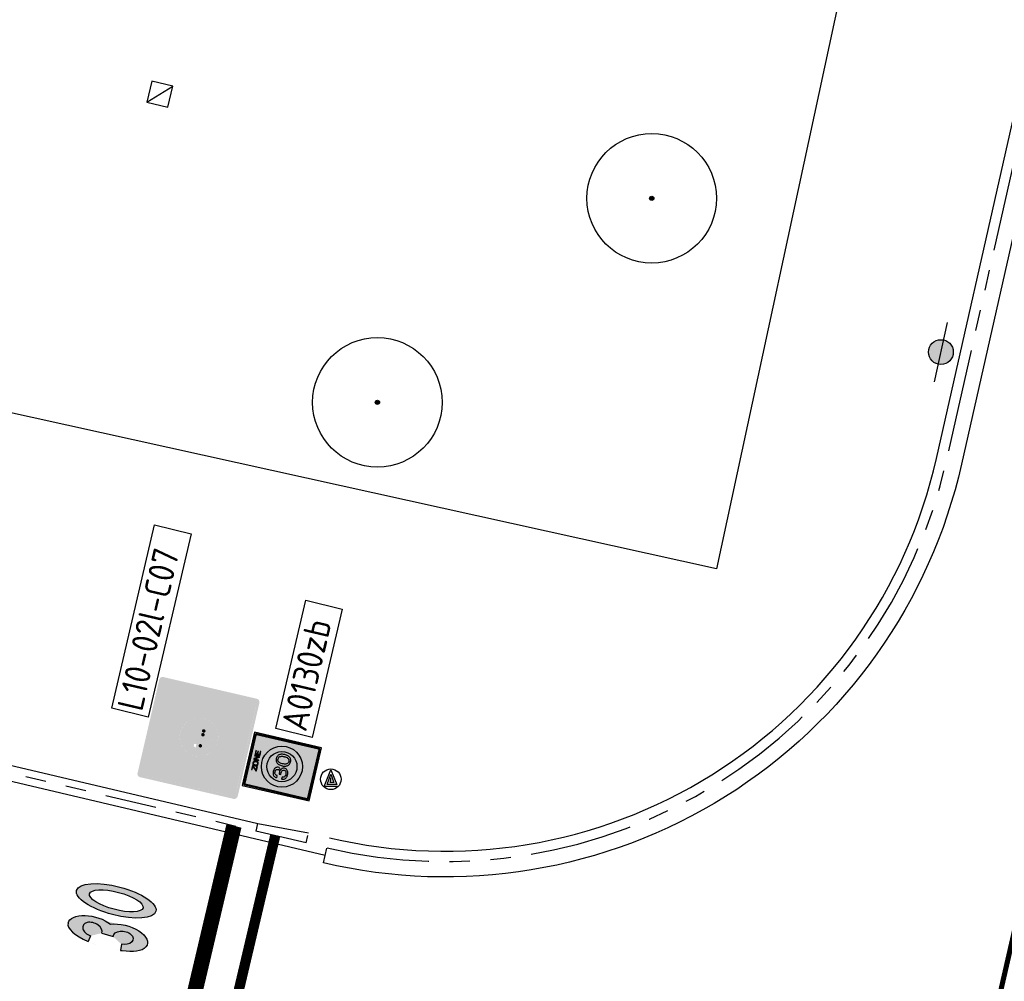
# Model space of a CAD drawing. Header units: metres. Extents: x 116958 to 118326, y 475500 to 477904.
# Tile 811 of 1001: x 117578 to 117597, y 476755 to 476773. Entities that reach past the tile are written whole.
import ezdxf

# ---------------------------------------------------------------- set-up
doc = ezdxf.new("R2010")
doc.units = ezdxf.units.M
doc.header["$LTSCALE"] = 0.2
for name, pattern in [('200-1-1', [10, 5, -5]), ('VH-TROTTOIRBAND_130-150', [15, 5, -2, 2, -2, 2, -2]), ('VH-TROTTOIRBAND_180-200', [20, 10, -2, 2, -2, 2, -2])]:
    doc.linetypes.add(name, pattern=pattern)
doc.layers.get('0').update_dxf_attribs({"color": 6})
for name, color, linetype in [('B-WE-GR-BOOM-G', 252, 'Continuous'), ('B-WE-RI-HWA_KOLK_TROTTOIRKOLK-G', 252, 'Continuous'), ('N-WE-IE-MEUBILAIR_WEGMEUBILAIR_LICHTMAST-G', 2, 'Continuous'), ('N-WE-IE-MEUBILAIR_WEGMEUBILAIR_VERKEERSBORD-G', 7, 'Continuous'), ('N-WE-IE-MEUBILAIR_WEGMEUBILAIR_VERKEERSBORD-PAAL', 2, 'Continuous'), ('N-WE-VH-GOOT_TEGEL-150', 251, 'Continuous'), ('N-WE-VH-GOOT_TEGEL-300', 251, 'Continuous'), ('N-WE-VH-KANTOPSLUITING_ACHTERKANTBAND-G', 251, 'Continuous'), ('N-WE-VH-KANTOPSLUITING_TROTTOIRBAND_130 150-G', 251, 'VH-TROTTOIRBAND_130-150'), ('N-WE-VH-KANTOPSLUITING_TROTTOIRBAND_180 200-G', 251, 'VH-TROTTOIRBAND_180-200'), ('N-WE-VW-MARKERING_LANGS_STREEP_100_100_010-G', 1, '200-1-1'), ('N-WE-VW-MARKERING_LANGS_STREEP_GETROKKEN_3X010-G', 1, 'Continuous'), ('N-WE-VW-MARKERING_SYMBOOL-S', 1, 'Continuous'), ('N-WE-VW-VERKEERSTEKEN_BORD-S', 254, 'Continuous'), ('N-WE-VW-VERKEERSTEKEN_BORD_BLAUW-S', 156, 'Continuous'), ('N-WE-VW-VERKEERSTEKEN_BORD_ROOD-S', 10, 'Continuous'), ('N-WE-VW-VERKEERSTEKEN_BORD_WIT-S', 254, 'Continuous'), ('N-WE-VW-VERKEERSTEKEN_BORD_ZWART-S', 177, 'Continuous'), ('to-xx-bibkleur', 7, 'Continuous'), ('X-XX-WERKGRENS-G', 4, 'WERKGRENS')]:
    doc.layers.add(name, color=color, linetype=linetype)
doc.styles.get("Standard").update_dxf_attribs({"font": 'isocp.shx'})
doc.linetypes.add('WERKGRENS', pattern='A,5,-2,[100,standaard.shx,S=1,R=0,X=0,Y=0],-2', length=9)

# ---------------------------------------------------------------- blocks, each defined once
blk = doc.blocks.new('Kvtrot')
blk.add_line((0, -420), (420, 0))
at = {"flags": 128}
blk.add_lwpolyline([(0, -420), (420, -420), (420, 0), (0, 0)], close=True, dxfattribs=at)
blk = doc.blocks.new('Bestboom')
h = blk.add_hatch(color=256)
h.dxf.hatch_style = 1
h.paths.add_polyline_path([(41, 0, 1), (-41, 0, 1)])
for radius in [1260, 41.1]:
    blk.add_circle((0, 0), radius)
blk = doc.blocks.new('N-SVW-MARKERING_SYMBOOL_30_1.6')
at = {"layer": 'N-WE-VW-MARKERING_SYMBOOL-S'}
h = blk.add_hatch(color=256, dxfattribs=at)
edge = h.paths.add_edge_path()
edge.add_ellipse((-0.323, 1.109), major_axis=(0, 0.489), ratio=0.505908, start_angle=229.697, end_angle=360)
edge.add_ellipse((-0.323, 0.778), major_axis=(0, 0.82), ratio=0.336382, start_angle=0, end_angle=64.7382)
edge.add_line((-0.573, 1.128), (-0.453, 1.109))
edge.add_ellipse((-0.323, 1.109), major_axis=(0.021, 0.195), ratio=0.658877, start_angle=-180, end_angle=93.9791, ccw=False)
edge.add_line((-0.344, 0.914), (-0.353, 0.684))
edge.add_ellipse((-0.329, 0.489), major_axis=(0.021, -0.195), ratio=0.658877, start_angle=-93.9791, end_angle=181.5445, ccw=False)
edge.add_line((-0.458, 0.489), (-0.579, 0.473))
edge.add_ellipse((-0.323, 0.778), major_axis=(0, 0.82), ratio=0.336382, start_angle=111.8675, end_angle=114.2814)
edge.add_ellipse((-0.329, 0.489), major_axis=(0, 0.489), ratio=0.505908, start_angle=95.6444, end_angle=180)
edge.add_ellipse((-0.329, 0.489), major_axis=(0, 0.489), ratio=0.505908, start_angle=180, end_angle=308.3955)
h = blk.add_hatch(color=256, dxfattribs=at)
edge = h.paths.add_edge_path()
edge.add_ellipse((0.333, 0.8), major_axis=(0, 0.799), ratio=0.345489, start_angle=0, end_angle=360)
edge = h.paths.add_edge_path(flags=16)
edge.add_ellipse((0.333, 0.8), major_axis=(0, 0.538), ratio=0.31733, start_angle=0, end_angle=360)
at = {"layer": 'N-WE-VW-MARKERING_SYMBOOL-S', "flags": 128}
for points in [[(-0.453, 1.109), (-0.573, 1.128)], [(-0.344, 0.914), (-0.353, 0.684)], [(-0.458, 0.489), (-0.579, 0.473)]]:
    blk.add_lwpolyline(points, dxfattribs=at)
at = {"layer": 'N-WE-VW-MARKERING_SYMBOOL-S'}
for centre, major_axis, ratio, start_param, end_param in [((-0.323, 0.778), (0, 0.82), 0.336382, 0, 1.129895), ((-0.323, 1.109), (0.021, 0.195), 0.658877, 3.114636, 7.923431), ((-0.323, 0.778), (0, 0.82), 0.336382, -4.330729, -4.288599)]:
    blk.add_ellipse(centre, major_axis=major_axis, ratio=ratio, start_param=start_param, end_param=end_param, dxfattribs=at)
at = {"layer": 'N-WE-VW-MARKERING_SYMBOOL-S', "extrusion": (0, 0, -1)}
for centre, major_axis, ratio, start_param, end_param in [((-0.323, 1.109), (0, 0.489), 0.505908, 0, 2.274216), ((-0.329, 0.489), (0, 0.489), 0.505908, 0.900669, 4.613876), ((-0.329, 0.489), (0.021, -0.195), 0.658877, 3.114636, 7.923431)]:
    blk.add_ellipse(centre, major_axis=major_axis, ratio=ratio, start_param=start_param, end_param=end_param, dxfattribs=at)
at = {"layer": 'N-WE-VW-MARKERING_SYMBOOL-S'}
for major_axis, ratio in [((0, 0.799), 0.345489), ((0, 0.799), 0.345489), ((0, 0.799), 0.345489), ((0, 0.799), 0.345489), ((0, 0.538), 0.31733)]:
    blk.add_ellipse((0.333, 0.8), major_axis=major_axis, ratio=ratio, dxfattribs=at)
blk = doc.blocks.new('A0130zb')
at = {"layer": 'to-xx-bibkleur'}
h = blk.add_hatch(color=255, dxfattribs=at)
h.paths.add_polyline_path([(0.265, -0.335), (0.265, 0.335), (-0.265, 0.335), (-0.265, -0.335)])
edge = h.paths.add_edge_path(flags=16)
edge.add_line((0.24, 0.325), (-0.24, 0.325))
edge.add_arc((-0.24, 0.31), 0.015, 90, 180)
edge.add_line((-0.255, 0.31), (-0.255, -0.31))
edge.add_arc((-0.24, -0.31), 0.015, 180, 270)
edge.add_line((-0.24, -0.325), (0.24, -0.325))
edge.add_arc((0.24, -0.31), 0.015, 270, 360)
edge.add_line((0.255, -0.31), (0.255, 0.31))
edge.add_arc((0.24, 0.31), 0.015, 360, 450)
h = blk.add_hatch(color=250, dxfattribs=at)
edge = h.paths.add_edge_path()
edge.add_line((0.24, 0.325), (-0.24, 0.325))
edge.add_arc((-0.24, 0.31), 0.015, 90, 180)
edge.add_line((-0.255, 0.31), (-0.255, -0.31))
edge.add_arc((-0.24, -0.31), 0.015, 180, 270)
edge.add_line((-0.24, -0.325), (0.24, -0.325))
edge.add_arc((0.24, -0.31), 0.015, 270, 360)
edge.add_line((0.255, -0.31), (0.255, 0.31))
edge.add_arc((0.24, 0.31), 0.015, 360, 450)
edge = h.paths.add_edge_path(flags=16)
edge.add_line((0.24, 0.315), (-0.24, 0.315))
edge.add_arc((-0.24, 0.31), 0.005, 90, 180)
edge.add_line((-0.245, 0.31), (-0.245, -0.31))
edge.add_arc((-0.24, -0.31), 0.005, 180, 270)
edge.add_line((-0.24, -0.315), (0.24, -0.315))
edge.add_arc((0.24, -0.31), 0.005, 270, 360)
edge.add_line((0.245, -0.31), (0.245, 0.31))
edge.add_arc((0.24, 0.31), 0.005, 0, 90)
h = blk.add_hatch(color=255, dxfattribs=at)
h.paths.add_polyline_path([(0.245, 0.31, 0.414214), (0.24, 0.315), (-0.24, 0.315, 0.414214), (-0.245, 0.31), (-0.245, -0.31, 0.414214), (-0.24, -0.315), (0.24, -0.315, 0.414214), (0.245, -0.31)])
h.paths.add_polyline_path([(-0.2, 0, -1), (0.2, 0, -1)], flags=16)
h.paths.add_polyline_path([(-0.1467, 0, -1), (0.1467, 0, -1)], flags=0)
h.paths.add_polyline_path([(0.0816, -0.069), (0.074, -0.0706), (0.0651, -0.0714), (0.0557, -0.0709), (0.048, -0.0694), (0.041, -0.0671), (0.0347, -0.0637), (0.0289, -0.0593), (0.0231, -0.0533), (0.0191, -0.0474), (0.0159, -0.0413), (0.0133, -0.0347), (0.0112, -0.0275), (0.0097, -0.0197), (0.0087, -0.0113), (0.0084, -0.0023), (0.0083, 0.0001), (0.0085, 0.0093), (0.0094, 0.0179), (0.0107, 0.0257), (0.0128, 0.0332), (0.0152, 0.0399), (0.0183, 0.0461), (0.0222, 0.0523), (0.0278, 0.0584), (0.0334, 0.0629), (0.0396, 0.0665), (0.0465, 0.0691), (0.0541, 0.0707), (0.0637, 0.0715), (0.0723, 0.0709), (0.08, 0.0695), (0.087, 0.0671), (0.0934, 0.0638), (0.0991, 0.0595), (0.1048, 0.0538), (0.109, 0.0475), (0.1122, 0.0416), (0.1148, 0.035), (0.1169, 0.0278), (0.1184, 0.02), (0.1194, 0.0115), (0.1198, 0.0026), (0.1198, 0.0001), (0.1196, -0.0091), (0.1187, -0.0176), (0.1174, -0.0256), (0.1154, -0.033), (0.113, -0.0398), (0.11, -0.0459), (0.1058, -0.0524), (0.1003, -0.0583), (0.0947, -0.0628), (0.0884, -0.0664)], flags=0)
h.paths.add_polyline_path([(0.0723, -0.0527), (0.0632, -0.0535), (0.0547, -0.0523), (0.0478, -0.0497), (0.042, -0.0457), (0.0372, -0.04), (0.036, -0.038), (0.0332, -0.0322), (0.0311, -0.0256), (0.0295, -0.018), (0.0286, -0.0093), (0.0283, 0.0001), (0.0284, 0.0041), (0.029, 0.0133), (0.0301, 0.0214), (0.0319, 0.0287), (0.0343, 0.035), (0.0374, 0.0407), (0.043, 0.0468), (0.0489, 0.0506), (0.056, 0.0529), (0.0645, 0.0537), (0.0735, 0.0526), (0.0805, 0.0501), (0.0862, 0.0461), (0.0917, 0.0397), (0.095, 0.0326), (0.0971, 0.0259), (0.0986, 0.0182), (0.0995, 0.0096), (0.0998, 0.0001), (0.0997, -0.0038), (0.0992, -0.013), (0.098, -0.0212), (0.0963, -0.0285), (0.094, -0.0348), (0.0906, -0.0409), (0.0853, -0.0465), (0.0794, -0.0504)], flags=0)
h.paths.add_polyline_path([(-0.024, -0.0595), (-0.0296, -0.0634), (-0.036, -0.0664), (-0.0429, -0.0688), (-0.0507, -0.0703), (-0.0591, -0.0712), (-0.0646, -0.0714), (-0.0739, -0.071), (-0.0823, -0.0699), (-0.0898, -0.0682), (-0.0965, -0.0657), (-0.1023, -0.0625), (-0.1056, -0.06), (-0.1104, -0.0551), (-0.1141, -0.0492), (-0.1168, -0.0423), (-0.1184, -0.0346), (-0.1191, -0.0245), (-0.0995, -0.0245), (-0.0986, -0.0329), (-0.0961, -0.0399), (-0.0919, -0.0455), (-0.0907, -0.0467), (-0.0852, -0.0504), (-0.0783, -0.0529), (-0.0701, -0.054), (-0.0654, -0.0542), (-0.0566, -0.0537), (-0.049, -0.0521), (-0.0425, -0.0495), (-0.0393, -0.0474), (-0.0338, -0.0422), (-0.0307, -0.0357), (-0.0297, -0.0291), (-0.0309, -0.0214), (-0.0344, -0.0151), (-0.0393, -0.011), (-0.0449, -0.0083), (-0.0517, -0.0064), (-0.06, -0.0053), (-0.0681, -0.005), (-0.0731, -0.005), (-0.0764, -0.0052), (-0.0764, 0.0106), (-0.0734, 0.0105), (-0.0689, 0.0104), (-0.0596, 0.0109), (-0.0517, 0.0123), (-0.0455, 0.0145), (-0.0434, 0.0156), (-0.038, 0.0205), (-0.0353, 0.0273), (-0.0351, 0.031), (-0.0363, 0.0386), (-0.04, 0.0449), (-0.0428, 0.0475), (-0.0488, 0.0509), (-0.0561, 0.053), (-0.0643, 0.0537), (-0.0729, 0.053), (-0.0801, 0.0509), (-0.0863, 0.0475), (-0.0877, 0.0464), (-0.0923, 0.0408), (-0.0951, 0.034), (-0.0961, 0.0259), (-0.0961, 0.0249), (-0.1162, 0.0249), (-0.1155, 0.0347), (-0.1138, 0.0422), (-0.111, 0.049), (-0.1071, 0.0551), (-0.1027, 0.0596), (-0.0972, 0.0637), (-0.0909, 0.0669), (-0.0839, 0.0692), (-0.076, 0.0707), (-0.0674, 0.0714), (-0.0646, 0.0715), (-0.056, 0.071), (-0.0481, 0.0697), (-0.0408, 0.0676), (-0.0343, 0.0647), (-0.0286, 0.0609), (-0.0228, 0.0555), (-0.0187, 0.0495), (-0.016, 0.0427), (-0.0147, 0.0341), (-0.0157, 0.0254), (-0.0185, 0.0185), (-0.0211, 0.0146), (-0.0264, 0.0098), (-0.033, 0.0061), (-0.0396, 0.0039), (-0.0312, 0.0025), (-0.0242, -0.0002), (-0.0174, -0.0048), (-0.0126, -0.0114), (-0.0101, -0.0182), (-0.0089, -0.0272), (-0.0096, -0.0354), (-0.0115, -0.0427), (-0.0147, -0.0493), (-0.0191, -0.0551)], flags=0)
h.paths.add_polyline_path([(0.0954, 0.2323), (0.0589, 0.2323), (0.0589, 0.2821), (0.0947, 0.2821), (0.0947, 0.2759), (0.0655, 0.2759), (0.0655, 0.2611), (0.093, 0.2611), (0.093, 0.2543), (0.0655, 0.2543), (0.0655, 0.2388), (0.0954, 0.2388)], flags=16)
h.paths.add_polyline_path([(0.0486, 0.2323), (0.04, 0.2323), (0.0118, 0.2749), (0.0118, 0.2323), (0.0057, 0.2323), (0.0057, 0.2821), (0.0143, 0.2821), (0.0424, 0.2395), (0.0424, 0.2821), (0.0486, 0.2821)], flags=16)
h.paths.add_polyline_path([(-0.0177, 0.2323), (-0.0229, 0.2312), (-0.027, 0.2309), (-0.0328, 0.2312), (-0.038, 0.233), (-0.0425, 0.2357), (-0.0449, 0.2381), (-0.048, 0.2422), (-0.0504, 0.2474), (-0.0514, 0.2536), (-0.0514, 0.257), (-0.0511, 0.2635), (-0.0493, 0.269), (-0.0469, 0.2739), (-0.0449, 0.2763), (-0.0407, 0.2797), (-0.0363, 0.2821), (-0.0308, 0.2831), (-0.027, 0.2835), (-0.0211, 0.2828), (-0.016, 0.2814), (-0.0115, 0.2787), (-0.0088, 0.2763), (-0.0057, 0.2718), (-0.0036, 0.2666), (-0.0026, 0.2608), (-0.0022, 0.257), (-0.0029, 0.2508), (-0.0043, 0.245), (-0.0077, 0.239), (-0.0129, 0.2347)], flags=16)
h.paths.add_polyline_path([(-0.0211, 0.2381), (-0.027, 0.2374), (-0.0311, 0.2378), (-0.0359, 0.2395), (-0.0401, 0.2426), (-0.0421, 0.2457), (-0.0442, 0.2508), (-0.0449, 0.257), (-0.0445, 0.2615), (-0.0431, 0.267), (-0.0401, 0.2715), (-0.0376, 0.2739), (-0.0328, 0.2759), (-0.027, 0.277), (-0.0229, 0.2766), (-0.0177, 0.2749), (-0.0136, 0.2715), (-0.0115, 0.2687), (-0.0095, 0.2635), (-0.0088, 0.257), (-0.0091, 0.2529), (-0.0108, 0.2471), (-0.0136, 0.2426), (-0.0163, 0.2405)], flags=0)
h.paths.add_polyline_path([(-0.0552, 0.2323), (-0.0961, 0.2323), (-0.0961, 0.2391), (-0.0638, 0.2759), (-0.094, 0.2759), (-0.094, 0.2821), (-0.0559, 0.2821), (-0.0559, 0.2752), (-0.0878, 0.2391), (-0.0552, 0.2391)], flags=16)
h = blk.add_hatch(color=10, dxfattribs=at)
edge = h.paths.add_edge_path(flags=16)
edge.add_arc((0, 0), 0.1467, 0, 360)
edge = h.paths.add_edge_path()
edge.add_arc((0, 0), 0.2, 0, 360)
h = blk.add_hatch(color=250, dxfattribs=at)
h.paths.add_polyline_path([(0.0954, 0.2388), (0.0655, 0.2388), (0.0655, 0.2543), (0.093, 0.2543), (0.093, 0.2611), (0.0655, 0.2611), (0.0655, 0.2759), (0.0947, 0.2759), (0.0947, 0.2821), (0.0589, 0.2821), (0.0589, 0.2323), (0.0954, 0.2323)])
h.paths.add_polyline_path([(0.0486, 0.2821), (0.0424, 0.2821), (0.0424, 0.2395), (0.0143, 0.2821), (0.0057, 0.2821), (0.0057, 0.2323), (0.0118, 0.2323), (0.0118, 0.2749), (0.04, 0.2323), (0.0486, 0.2323)])
h.paths.add_polyline_path([(-0.0043, 0.245), (-0.0029, 0.2508), (-0.0022, 0.257), (-0.0026, 0.2608), (-0.0036, 0.2666), (-0.0057, 0.2718), (-0.0088, 0.2763), (-0.0115, 0.2787), (-0.016, 0.2814), (-0.0211, 0.2828), (-0.027, 0.2835), (-0.0308, 0.2831), (-0.0363, 0.2821), (-0.0407, 0.2797), (-0.0449, 0.2763), (-0.0469, 0.2739), (-0.0493, 0.269), (-0.0511, 0.2635), (-0.0514, 0.257), (-0.0514, 0.2536), (-0.0504, 0.2474), (-0.048, 0.2422), (-0.0449, 0.2381), (-0.0425, 0.2357), (-0.038, 0.233), (-0.0328, 0.2312), (-0.027, 0.2309), (-0.0229, 0.2312), (-0.0177, 0.2323), (-0.0129, 0.2347), (-0.0088, 0.2381), (-0.0071, 0.2402)])
h.paths.add_polyline_path([(-0.0136, 0.2426), (-0.0163, 0.2405), (-0.0211, 0.2381), (-0.027, 0.2374), (-0.0311, 0.2378), (-0.0359, 0.2395), (-0.0401, 0.2426), (-0.0421, 0.2457), (-0.0442, 0.2508), (-0.0449, 0.257), (-0.0445, 0.2615), (-0.0431, 0.267), (-0.0401, 0.2715), (-0.0376, 0.2739), (-0.0328, 0.2759), (-0.027, 0.277), (-0.0229, 0.2766), (-0.0177, 0.2749), (-0.0136, 0.2715), (-0.0115, 0.2687), (-0.0095, 0.2635), (-0.0088, 0.257), (-0.0091, 0.2529), (-0.0108, 0.2471)], flags=16)
h.paths.add_polyline_path([(-0.0552, 0.2391), (-0.0878, 0.2391), (-0.0559, 0.2752), (-0.0559, 0.2821), (-0.094, 0.2821), (-0.094, 0.2759), (-0.0638, 0.2759), (-0.0961, 0.2391), (-0.0961, 0.2323), (-0.0552, 0.2323)])
h = blk.add_hatch(color=250, dxfattribs=at)
h.paths.add_polyline_path([(0.0655, 0.0536), (0.0735, 0.0526), (0.0805, 0.0501), (0.0862, 0.0461), (0.0911, 0.0405), (0.0924, 0.0384), (0.095, 0.0326), (0.0971, 0.0259), (0.0986, 0.0182), (0.0995, 0.0096), (0.0998, 0.0001), (0.0997, -0.0038), (0.0992, -0.013), (0.098, -0.0212), (0.0963, -0.0285), (0.094, -0.0348), (0.0911, -0.0401), (0.0903, -0.0412), (0.0853, -0.0465), (0.0794, -0.0504), (0.0723, -0.0527), (0.0641, -0.0534), (0.0626, -0.0534), (0.0547, -0.0523), (0.0478, -0.0497), (0.042, -0.0457), (0.0372, -0.04), (0.036, -0.038), (0.0332, -0.0322), (0.0311, -0.0256), (0.0295, -0.018), (0.0286, -0.0093), (0.0283, 0.0001), (0.0284, 0.0041), (0.029, 0.0133), (0.0301, 0.0214), (0.0319, 0.0287), (0.0343, 0.035), (0.0372, 0.0404), (0.038, 0.0414), (0.043, 0.0468), (0.0489, 0.0506), (0.056, 0.0529), (0.0641, 0.0537)], flags=16)
h.paths.add_polyline_path([(0.0107, 0.0257), (0.0094, 0.0179), (0.0085, 0.0093), (0.0083, 0.0001), (0.0084, -0.0023), (0.0087, -0.0113), (0.0097, -0.0197), (0.0112, -0.0275), (0.0133, -0.0347), (0.0159, -0.0413), (0.0191, -0.0474), (0.0227, -0.0528), (0.0238, -0.054), (0.0289, -0.0593), (0.0347, -0.0637), (0.041, -0.0671), (0.048, -0.0694), (0.0557, -0.0709), (0.064, -0.0714), (0.0658, -0.0714), (0.074, -0.0706), (0.0816, -0.069), (0.0884, -0.0664), (0.0947, -0.0628), (0.1003, -0.0583), (0.1054, -0.0529), (0.1064, -0.0515), (0.11, -0.0459), (0.113, -0.0398), (0.1154, -0.033), (0.1174, -0.0256), (0.1187, -0.0176), (0.1196, -0.0091), (0.1198, 0.0001), (0.1198, 0.0026), (0.1194, 0.0115), (0.1184, 0.02), (0.1169, 0.0278), (0.1148, 0.035), (0.1122, 0.0416), (0.109, 0.0475), (0.1054, 0.053), (0.1044, 0.0542), (0.0991, 0.0595), (0.0934, 0.0638), (0.087, 0.0671), (0.08, 0.0695), (0.0723, 0.0709), (0.064, 0.0715), (0.0622, 0.0714), (0.0541, 0.0707), (0.0465, 0.0691), (0.0396, 0.0665), (0.0334, 0.0629), (0.0278, 0.0584), (0.0227, 0.0529), (0.0218, 0.0517), (0.0183, 0.0461), (0.0152, 0.0399), (0.0128, 0.0332)])
h.paths.add_polyline_path([(-0.1056, -0.06), (-0.1023, -0.0625), (-0.0965, -0.0657), (-0.0898, -0.0682), (-0.0823, -0.0699), (-0.0739, -0.071), (-0.0646, -0.0714), (-0.0591, -0.0712), (-0.0507, -0.0703), (-0.0429, -0.0688), (-0.036, -0.0664), (-0.0296, -0.0634), (-0.024, -0.0595), (-0.0191, -0.0551), (-0.0147, -0.0493), (-0.0115, -0.0427), (-0.0096, -0.0354), (-0.009, -0.0274), (-0.009, -0.0263), (-0.0101, -0.0182), (-0.0126, -0.0114), (-0.0169, -0.0055), (-0.0183, -0.0042), (-0.0242, -0.0002), (-0.0312, 0.0025), (-0.0396, 0.0039), (-0.033, 0.0061), (-0.0264, 0.0098), (-0.0211, 0.0146), (-0.0185, 0.0185), (-0.0157, 0.0254), (-0.0148, 0.0334), (-0.0149, 0.0352), (-0.016, 0.0427), (-0.0187, 0.0495), (-0.0228, 0.0555), (-0.0286, 0.0609), (-0.0343, 0.0647), (-0.0408, 0.0676), (-0.0481, 0.0697), (-0.056, 0.071), (-0.0646, 0.0715), (-0.0674, 0.0714), (-0.076, 0.0707), (-0.0839, 0.0692), (-0.0909, 0.0669), (-0.0972, 0.0637), (-0.1027, 0.0596), (-0.1071, 0.0551), (-0.111, 0.049), (-0.1138, 0.0422), (-0.1155, 0.0347), (-0.1161, 0.0263), (-0.1161, 0.0249), (-0.0961, 0.0249), (-0.0961, 0.0257), (-0.0961, 0.0259), (-0.0951, 0.034), (-0.0923, 0.0408), (-0.0877, 0.0464), (-0.0863, 0.0475), (-0.0801, 0.0509), (-0.0729, 0.053), (-0.0643, 0.0537), (-0.0561, 0.053), (-0.0488, 0.0509), (-0.0428, 0.0475), (-0.04, 0.0449), (-0.0363, 0.0386), (-0.0351, 0.031), (-0.0353, 0.0273), (-0.038, 0.0205), (-0.0434, 0.0156), (-0.0455, 0.0145), (-0.0517, 0.0123), (-0.0596, 0.0109), (-0.0689, 0.0104), (-0.0734, 0.0105), (-0.0764, 0.0106), (-0.0764, -0.0052), (-0.0731, -0.005), (-0.0681, -0.005), (-0.06, -0.0053), (-0.0517, -0.0064), (-0.0449, -0.0083), (-0.0393, -0.011), (-0.0344, -0.0151), (-0.0309, -0.0214), (-0.0297, -0.0291), (-0.0307, -0.0357), (-0.0338, -0.0422), (-0.0393, -0.0474), (-0.0425, -0.0495), (-0.049, -0.0521), (-0.0566, -0.0537), (-0.0654, -0.0542), (-0.0701, -0.054), (-0.0783, -0.0529), (-0.0852, -0.0504), (-0.0907, -0.0467), (-0.0919, -0.0455), (-0.0961, -0.0399), (-0.0986, -0.0329), (-0.0995, -0.0245), (-0.119, -0.0245), (-0.119, -0.0255), (-0.119, -0.0259), (-0.1184, -0.0346), (-0.1168, -0.0423), (-0.1141, -0.0492), (-0.1104, -0.0551)])
at = {"layer": 'to-xx-bibkleur', "color": 250}
blk.add_lwpolyline([(0.265, -0.335), (0.265, 0.335), (-0.265, 0.335), (-0.265, -0.335)], close=True, dxfattribs=at)
at = {"layer": 'to-xx-bibkleur', "color": 250, "flags": 128}
for points in [[(0.24, 0.325), (-0.24, 0.325, 0.414214), (-0.255, 0.31), (-0.255, -0.31, 0.414214), (-0.24, -0.325), (0.24, -0.325, 0.414214), (0.255, -0.31), (0.255, 0.31, 0.414214)], [(0.24, 0.315), (-0.24, 0.315, 0.414214), (-0.245, 0.31), (-0.245, -0.31, 0.414214), (-0.24, -0.315), (0.24, -0.315, 0.414214), (0.245, -0.31), (0.245, 0.31, 0.414214)]]:
    blk.add_lwpolyline(points, format="xyb", close=True, dxfattribs=at)
for points in [[(-0.0552, 0.2391), (-0.0878, 0.2391), (-0.0559, 0.2752), (-0.0559, 0.2821), (-0.094, 0.2821), (-0.094, 0.2759), (-0.0638, 0.2759), (-0.0961, 0.2391), (-0.0961, 0.2323), (-0.0552, 0.2323)], [(-0.0043, 0.245), (-0.0029, 0.2508), (-0.0022, 0.257), (-0.0026, 0.2608), (-0.0036, 0.2666), (-0.0057, 0.2718), (-0.0088, 0.2763), (-0.0115, 0.2787), (-0.016, 0.2814), (-0.0211, 0.2828), (-0.027, 0.2835), (-0.0308, 0.2831), (-0.0363, 0.2821), (-0.0407, 0.2797), (-0.0449, 0.2763), (-0.0469, 0.2739), (-0.0493, 0.269), (-0.0511, 0.2635), (-0.0514, 0.257), (-0.0514, 0.2536), (-0.0504, 0.2474), (-0.048, 0.2422), (-0.0449, 0.2381), (-0.0425, 0.2357), (-0.038, 0.233), (-0.0328, 0.2312), (-0.027, 0.2309), (-0.0229, 0.2312), (-0.0177, 0.2323), (-0.0129, 0.2347), (-0.0088, 0.2381), (-0.0071, 0.2402)], [(-0.0136, 0.2426), (-0.0163, 0.2405), (-0.0211, 0.2381), (-0.027, 0.2374), (-0.0311, 0.2378), (-0.0359, 0.2395), (-0.0401, 0.2426), (-0.0421, 0.2457), (-0.0442, 0.2508), (-0.0449, 0.257), (-0.0445, 0.2615), (-0.0431, 0.267), (-0.0401, 0.2715), (-0.0376, 0.2739), (-0.0328, 0.2759), (-0.027, 0.277), (-0.0229, 0.2766), (-0.0177, 0.2749), (-0.0136, 0.2715), (-0.0115, 0.2687), (-0.0095, 0.2635), (-0.0088, 0.257), (-0.0091, 0.2529), (-0.0108, 0.2471)], [(0.0486, 0.2821), (0.0424, 0.2821), (0.0424, 0.2395), (0.0143, 0.2821), (0.0057, 0.2821), (0.0057, 0.2323), (0.0118, 0.2323), (0.0118, 0.2749), (0.04, 0.2323), (0.0486, 0.2323)], [(0.0954, 0.2388), (0.0655, 0.2388), (0.0655, 0.2543), (0.093, 0.2543), (0.093, 0.2611), (0.0655, 0.2611), (0.0655, 0.2759), (0.0947, 0.2759), (0.0947, 0.2821), (0.0589, 0.2821), (0.0589, 0.2323), (0.0954, 0.2323)], [(-0.1056, -0.06), (-0.1023, -0.0625), (-0.0965, -0.0657), (-0.0898, -0.0682), (-0.0823, -0.0699), (-0.0739, -0.071), (-0.0646, -0.0714), (-0.0591, -0.0712), (-0.0507, -0.0703), (-0.0429, -0.0688), (-0.036, -0.0664), (-0.0296, -0.0634), (-0.024, -0.0595), (-0.0191, -0.0551), (-0.0147, -0.0493), (-0.0115, -0.0427), (-0.0096, -0.0354), (-0.009, -0.0274), (-0.009, -0.0263), (-0.0101, -0.0182), (-0.0126, -0.0114), (-0.0169, -0.0055), (-0.0183, -0.0042), (-0.0242, -0.0002), (-0.0312, 0.0025), (-0.0396, 0.0039), (-0.033, 0.0061), (-0.0264, 0.0098), (-0.0211, 0.0146), (-0.0185, 0.0185), (-0.0157, 0.0254), (-0.0148, 0.0334), (-0.0149, 0.0352), (-0.016, 0.0427), (-0.0187, 0.0495), (-0.0228, 0.0555), (-0.0286, 0.0609), (-0.0343, 0.0647), (-0.0408, 0.0676), (-0.0481, 0.0697), (-0.056, 0.071), (-0.0646, 0.0715), (-0.0674, 0.0714), (-0.076, 0.0707), (-0.0839, 0.0692), (-0.0909, 0.0669), (-0.0972, 0.0637), (-0.1027, 0.0596), (-0.1071, 0.0551), (-0.111, 0.049), (-0.1138, 0.0422), (-0.1155, 0.0347), (-0.1161, 0.0263), (-0.1161, 0.0249), (-0.0961, 0.0249), (-0.0961, 0.0257), (-0.0961, 0.0259), (-0.0951, 0.034), (-0.0923, 0.0408), (-0.0877, 0.0464), (-0.0863, 0.0475), (-0.0801, 0.0509), (-0.0729, 0.053), (-0.0643, 0.0537), (-0.0561, 0.053), (-0.0488, 0.0509), (-0.0428, 0.0475), (-0.04, 0.0449), (-0.0363, 0.0386), (-0.0351, 0.031), (-0.0353, 0.0273), (-0.038, 0.0205), (-0.0434, 0.0156), (-0.0455, 0.0145), (-0.0517, 0.0123), (-0.0596, 0.0109), (-0.0689, 0.0104), (-0.0734, 0.0105), (-0.0764, 0.0106), (-0.0764, -0.0052), (-0.0731, -0.005), (-0.0681, -0.005), (-0.06, -0.0053), (-0.0517, -0.0064), (-0.0449, -0.0083), (-0.0393, -0.011), (-0.0344, -0.0151), (-0.0309, -0.0214), (-0.0297, -0.0291), (-0.0307, -0.0357), (-0.0338, -0.0422), (-0.0393, -0.0474), (-0.0425, -0.0495), (-0.049, -0.0521), (-0.0566, -0.0537), (-0.0654, -0.0542), (-0.0701, -0.054), (-0.0783, -0.0529), (-0.0852, -0.0504), (-0.0907, -0.0467), (-0.0919, -0.0455), (-0.0961, -0.0399), (-0.0986, -0.0329), (-0.0995, -0.0245), (-0.119, -0.0245), (-0.119, -0.0255), (-0.119, -0.0259), (-0.1184, -0.0346), (-0.1168, -0.0423), (-0.1141, -0.0492), (-0.1104, -0.0551)], [(0.0107, 0.0257), (0.0094, 0.0179), (0.0085, 0.0093), (0.0083, 0.0001), (0.0084, -0.0023), (0.0087, -0.0113), (0.0097, -0.0197), (0.0112, -0.0275), (0.0133, -0.0347), (0.0159, -0.0413), (0.0191, -0.0474), (0.0227, -0.0528), (0.0238, -0.054), (0.0289, -0.0593), (0.0347, -0.0637), (0.041, -0.0671), (0.048, -0.0694), (0.0557, -0.0709), (0.064, -0.0714), (0.0658, -0.0714), (0.074, -0.0706), (0.0816, -0.069), (0.0884, -0.0664), (0.0947, -0.0628), (0.1003, -0.0583), (0.1054, -0.0529), (0.1064, -0.0515), (0.11, -0.0459), (0.113, -0.0398), (0.1154, -0.033), (0.1174, -0.0256), (0.1187, -0.0176), (0.1196, -0.0091), (0.1198, 0.0001), (0.1198, 0.0026), (0.1194, 0.0115), (0.1184, 0.02), (0.1169, 0.0278), (0.1148, 0.035), (0.1122, 0.0416), (0.109, 0.0475), (0.1054, 0.053), (0.1044, 0.0542), (0.0991, 0.0595), (0.0934, 0.0638), (0.087, 0.0671), (0.08, 0.0695), (0.0723, 0.0709), (0.064, 0.0715), (0.0622, 0.0714), (0.0541, 0.0707), (0.0465, 0.0691), (0.0396, 0.0665), (0.0334, 0.0629), (0.0278, 0.0584), (0.0227, 0.0529), (0.0218, 0.0517), (0.0183, 0.0461), (0.0152, 0.0399), (0.0128, 0.0332)], [(0.0655, 0.0536), (0.0735, 0.0526), (0.0805, 0.0501), (0.0862, 0.0461), (0.0911, 0.0405), (0.0924, 0.0384), (0.095, 0.0326), (0.0971, 0.0259), (0.0986, 0.0182), (0.0995, 0.0096), (0.0998, 0.0001), (0.0997, -0.0038), (0.0992, -0.013), (0.098, -0.0212), (0.0963, -0.0285), (0.094, -0.0348), (0.0911, -0.0401), (0.0903, -0.0412), (0.0853, -0.0465), (0.0794, -0.0504), (0.0723, -0.0527), (0.0641, -0.0534), (0.0626, -0.0534), (0.0547, -0.0523), (0.0478, -0.0497), (0.042, -0.0457), (0.0372, -0.04), (0.036, -0.038), (0.0332, -0.0322), (0.0311, -0.0256), (0.0295, -0.018), (0.0286, -0.0093), (0.0283, 0.0001), (0.0284, 0.0041), (0.029, 0.0133), (0.0301, 0.0214), (0.0319, 0.0287), (0.0343, 0.035), (0.0372, 0.0404), (0.038, 0.0414), (0.043, 0.0468), (0.0489, 0.0506), (0.056, 0.0529), (0.0641, 0.0537)]]:
    blk.add_lwpolyline(points, close=True, dxfattribs=at)
at = {"layer": 'to-xx-bibkleur', "color": 10}
for radius in [0.2, 0.1467]:
    blk.add_circle((0, 0), radius, dxfattribs=at)
blk = doc.blocks.new('L10-02l-C07')
at = {"layer": 'N-WE-VW-VERKEERSTEKEN_BORD-S', "linetype": 'Continuous', "lineweight": 0}
h = blk.add_hatch(color=7, dxfattribs=at)
edge = h.paths.add_edge_path()
edge.add_arc((0.004, -0.152), 1.45, -1.6405, 358.3595)
edge = h.paths.add_edge_path(flags=16)
edge.add_arc((0.004, -0.152), 1.4, -1.6405, 358.3595)
at = {"layer": 'N-WE-VW-VERKEERSTEKEN_BORD_BLAUW-S'}
h = blk.add_hatch(color=256, dxfattribs=at)
h.paths.add_polyline_path([(-3.683, 3.975), (3.779, 3.761), (3.782, 3.767, -0.414214), (4.041, 3.493), (4.038, 3.487), (3.824, -3.975), (3.827, -3.969, -0.414214), (3.553, -4.228), (3.55, -4.233), (-3.911, -4.02), (-3.909, -4.014, -0.414214), (-4.168, -3.74), (-4.17, -3.746), (-3.957, 3.716), (-3.954, 3.722, -0.414214), (-3.68, 3.981)])
h.paths.add_polyline_path([(3.845, 3.178, 0.414214), (3.457, 3.59), (3.454, 3.584), (-3.368, 3.779), (-3.366, 3.785, 0.414214), (-3.777, 3.397), (-3.779, 3.391), (-3.975, -3.431), (-3.972, -3.425, 0.414214), (-3.584, -3.837), (-3.586, -3.842), (3.236, -4.038), (3.238, -4.032, 0.414214), (3.65, -3.644), (3.647, -3.649), (3.842, 3.173)], flags=16)
h = blk.add_hatch(color=256, dxfattribs=at)
h.paths.add_polyline_path([(-3.772, -3.431, 0.414214), (-3.578, -3.637), (3.244, -3.832, 0.414214), (3.45, -3.638), (3.645, 3.184, 0.414214), (3.451, 3.39), (-3.371, 3.585, 0.414214), (-3.577, 3.391)])
h.paths.add_polyline_path([(1.631, -0.027), (2.597, -0.055), (2.662, 2.194), (2.283, 2.117, -0.686751), (2.223, 2.211), (2.785, 2.975, -0.523953), (2.884, 2.972), (3.401, 2.177, -0.686751), (3.335, 2.087), (2.962, 2.186), (2.801, -3.422), (2.501, -3.413), (2.589, -0.355), (1.623, -0.327, 0.044204)], flags=16)
h.paths.add_polyline_path([(-1.763, -0.23), (-2.669, -0.204), (-2.591, -0.583, -0.686751), (-2.686, -0.643), (-3.45, -0.081, -0.523953), (-3.447, 0.018), (-2.652, 0.535, -0.686751), (-2.561, 0.469), (-2.66, 0.096), (-1.754, 0.07, 0.044204)], flags=16)
h.paths.add_polyline_path([(-1.495, -0.109, 1), (1.504, -0.194, 1)], flags=16)
at = {"layer": 'N-WE-VW-VERKEERSTEKEN_BORD_ROOD-S'}
h = blk.add_hatch(color=256, dxfattribs=at)
edge = h.paths.add_edge_path()
edge.add_arc((0.004, -0.152), 1.5, -1.6405, 358.3595)
edge = h.paths.add_edge_path(flags=16)
edge.add_arc((0.004, -0.152), 1.1, -1.6405, 358.3595)
at = {"layer": 'N-WE-VW-VERKEERSTEKEN_BORD_WIT-S'}
h = blk.add_hatch(color=256, dxfattribs=at)
h.paths.add_polyline_path([(3.65, -3.644), (3.845, 3.178, 0.414214), (3.457, 3.59), (-3.366, 3.785, 0.414214), (-3.777, 3.397), (-3.972, -3.425, 0.414214), (-3.584, -3.837), (3.238, -4.032, 0.414214)])
h.paths.add_polyline_path([(-3.577, 3.391, -0.414214), (-3.371, 3.585), (3.451, 3.39, -0.414214), (3.645, 3.184), (3.45, -3.638, -0.414214), (3.244, -3.832), (-3.578, -3.637, -0.414214), (-3.772, -3.431)], flags=16)
for points in [[(1.631, -0.027), (2.597, -0.055), (2.662, 2.194), (2.283, 2.117, -0.686751), (2.223, 2.211), (2.785, 2.975, -0.523953), (2.884, 2.972), (3.401, 2.177, -0.686751), (3.335, 2.087), (2.962, 2.186), (2.801, -3.422), (2.501, -3.413), (2.589, -0.355), (1.623, -0.327, 0.044204)], [(-1.763, -0.23), (-2.669, -0.204), (-2.591, -0.583, -0.686751), (-2.686, -0.643), (-3.45, -0.081, -0.523953), (-3.447, 0.018), (-2.652, 0.535, -0.686751), (-2.561, 0.469), (-2.66, 0.096), (-1.754, 0.07, 0.044204)]]:
    blk.add_hatch(color=256, dxfattribs=at).paths.add_polyline_path(points)
h = blk.add_hatch(color=256, dxfattribs=at)
h.paths.add_polyline_path([(1.104, -0.183, 1), (-1.095, -0.12, 1)])
h.paths.add_polyline_path([(-0.537, 0.165, -0.400344), (-0.508, 0.136), (-0.504, -0.066), (-0.507, -0.176), (-0.467, -0.177), (-0.454, 0.303), (0.816, 0.266), (0.797, -0.383), (0.715, -0.381, 0.331156), (0.558, -0.257), (0.253, -0.248, 0.331156), (0.089, -0.363), (-0.473, -0.347, 0.872635), (-0.802, -0.389), (-0.943, -0.384), (-0.941, -0.314), (-0.911, -0.314), (-0.925, -0.104), (-0.814, 0.154, -0.306678), (-0.785, 0.172)], flags=16)
h.paths.add_polyline_path([(-0.498, -0.395, 1), (-0.772, -0.387, 1)], flags=16)
h.paths.add_polyline_path([(0.385, -0.42, 1), (0.111, -0.412, 1)], flags=16)
h.paths.add_polyline_path([(0.69, -0.429, 1), (0.415, -0.421, 1)], flags=16)
at = {"layer": 'N-WE-VW-VERKEERSTEKEN_BORD_ZWART-S'}
h = blk.add_hatch(color=256, dxfattribs=at)
h.paths.add_polyline_path([(-0.785, 0.172, 0.306678), (-0.814, 0.154), (-0.925, -0.104), (-0.911, -0.314), (-0.941, -0.314), (-0.943, -0.384), (-0.802, -0.389, -0.872635), (-0.473, -0.347), (0.089, -0.363, -0.331156), (0.253, -0.248), (0.558, -0.257, -0.331156), (0.715, -0.381), (0.797, -0.383), (0.816, 0.266), (-0.454, 0.303), (-0.467, -0.177), (-0.507, -0.176), (-0.504, -0.066), (-0.508, 0.136, 0.400344), (-0.537, 0.165)])
h.paths.add_polyline_path([(-0.579, 0.106, -0.414214), (-0.57, 0.096), (-0.574, -0.064), (-0.844, -0.056), (-0.779, 0.093, -0.306678), (-0.751, 0.111)], flags=16)
for points in [[(-0.772, -0.387, 1), (-0.498, -0.395, 1)], [(0.111, -0.412, 1), (0.385, -0.42, 1)], [(0.415, -0.421, 1), (0.69, -0.429, 1)]]:
    blk.add_hatch(color=256, dxfattribs=at).paths.add_polyline_path(points)
blk = doc.blocks.new('Vb')
blk.add_lwpolyline([(125, -138), (-127, -138), (0, 185), (114, -100), (-71, -100), (0, 100), (56, -60), (-13, -60), (0, -20), (1, 30)])
blk.add_circle((0, 0), 200)
blk = doc.blocks.new('Symblm')
h = blk.add_hatch(color=256)
edge = h.paths.add_edge_path()
edge.add_arc((0, 0), 241, 0, 360)
blk.add_line((-590, 0), (590, 0))
blk.add_circle((0, 0), 241)

msp = doc.modelspace()

# ---------------------------------------------------------------- linework, layer by layer
at = {"layer": 'N-WE-IE-MEUBILAIR_WEGMEUBILAIR_VERKEERSBORD-G'}
for points in [[(117579.906, 476759.915), (117580.74, 476763.48), (117581.45, 476763.305), (117580.615, 476759.74)], [(117583.095, 476759.518), (117583.682, 476762.019), (117584.391, 476761.844), (117583.804, 476759.343)]]:
    msp.add_lwpolyline(points, close=True, dxfattribs=at)
at = {"layer": 'N-WE-VH-GOOT_TEGEL-150', "flags": 128}
msp.add_lwpolyline([(117584.059, 476757.05), (117561.425, 476762.384, 0.082716), (117556.557, 476762.708), (117556.543, 476762.86)], format="xyb", dxfattribs=at)
at = {"layer": 'N-WE-VH-GOOT_TEGEL-300', "flags": 128}
msp.add_lwpolyline([(117624.467, 476875.265), (117624.759, 476875.199), (117613.828, 476826.852, -0.080612), (117611.396, 476820.82), (117609.436, 476817.581, 0.080612), (117607.076, 476811.728), (117596.434, 476764.661, -0.416874), (117584.025, 476756.907), (117584.092, 476757.191)], format="xyb", dxfattribs=at)
at = {"layer": 'N-WE-VH-KANTOPSLUITING_ACHTERKANTBAND-G', "flags": 128}
for points in [[(117584.14, 476757.394, 0.416874), (117595.947, 476764.771), (117606.588, 476811.838, -0.080612), (117609.008, 476817.84), (117610.968, 476821.079, 0.080612), (117613.34, 476826.962), (117624.271, 476875.309, 0.752158), (117623.767, 476875.587, -0.248325), (117618.211, 476873.875), (117609.768, 476875.774)], [(117556.542, 476762.86), (117556.527, 476763.009, -0.082716), (117561.495, 476762.679), (117582.746, 476757.671)]]:
    msp.add_lwpolyline(points, format="xyb", dxfattribs=at)
for points in [[(117582.712, 476757.525), (117582.746, 476757.671), (117583.731, 476757.49)], [(117583.685, 476757.296), (117583.72, 476757.442)]]:
    msp.add_lwpolyline(points, dxfattribs=at)
at = {"layer": 'N-WE-VH-KANTOPSLUITING_TROTTOIRBAND_130 150-G', "flags": 128}
msp.add_lwpolyline([(117583.685, 476757.296), (117561.46, 476762.533, 0.082716), (117556.542, 476762.86)], format="xyb", dxfattribs=at)
at = {"layer": 'N-WE-VH-KANTOPSLUITING_TROTTOIRBAND_180 200-G', "flags": 128}
msp.add_lwpolyline([(117584.094, 476757.199, 0.416874), (117596.142, 476764.727), (117606.783, 476811.794, -0.080612), (117609.179, 476817.736), (117611.139, 476820.976, 0.080612), (117613.535, 476826.918), (117624.467, 476875.265, 0.752158), (117623.625, 476875.729, -0.248179), (117618.252, 476874.071), (117609.812, 476875.969)], format="xyb", dxfattribs=at)
at = {"layer": 'N-WE-VW-MARKERING_LANGS_STREEP_100_100_010-G', "const_width": 0.1, "flags": 128}
msp.add_lwpolyline([(117596.07, 476749.499), (117600.843, 476770.328)], dxfattribs=at)
at = {"layer": 'N-WE-VW-MARKERING_LANGS_STREEP_GETROKKEN_3X010-G', "flags": 128}
for points, const_width in [([(117581.251, 476753.246), (117582.283, 476757.626)], 0.3), ([(117582.054, 476753.057), (117583.086, 476757.437)], 0.2)]:
    msp.add_lwpolyline(points, dxfattribs=dict(at, const_width=const_width))
at = {"layer": 'X-XX-WERKGRENS-G', "flags": 128}
msp.add_lwpolyline([(117645.966, 476862.608), (117634.975, 476865.215), (117637.549, 476876.062), (117633.091, 476878.039), (117638.284, 476901.007, 0.007003), (117641.226, 476914.924), (117644.773, 476932.942, -0.009477), (117648.775, 476951.419), (117682.14, 477092.483), (117684.939, 477091.821), (117690.015, 477113.189), (117687.195, 477113.856), (117696.076, 477151.406), (117682.569, 477154.508), (117677.871, 477156.523), (117675.919, 477151.954), (117677.602, 477151.204), (117617.875, 476891.201, -0.141031), (117612.051, 476885.173), (117608.886, 476872.162), (117616.633, 476870.35), (117594.455, 476775.581), (117591.666, 476762.626), (117557.231, 476770.236), (117535.942, 476756.762), (117522.825, 476758.076), (117522.122, 476749.735), (117520.3, 476747.178), (117535.038, 476744.547), (117534.966, 476740.512), (117573.086, 476730.733), (117571.947, 476714.535), (117565.215, 476668.074), (117554.446, 476619.405), (117549.004, 476617.336), (117546.955, 476605.911), (117551.028, 476605.181), (117550.381, 476598.052), (117540.244, 476553.057), (117535.446, 476554.002), (117533.471, 476545.052), (117547.576, 476541.939), (117533.456, 476476.213), (117526.697, 476477.744), (117522.557, 476461.911), (117516.78, 476459.483), (117507.879, 476463.515), (117505.893, 476459.239), (117469.651, 476476.107), (117445.515, 476423.418), (117445.969, 476417.986), (117435.042, 476418.679), (117428.138, 476420.77), (117425.4, 476412.334), (117423.691, 476405.197), (117410.801, 476410.43), (117409.707, 476407.766), (117426.749, 476399.88), (117460.942, 476387.067), (117495.102, 476379.225), (117493.473, 476372.266), (117476.762, 476376.217), (117474.371, 476365.471), (117490.826, 476361.761), (117489.011, 476354.226), (117492.171, 476353.519), (117480.28, 476305.319), (117481.559, 476284.029), (117447.927, 476135.022), (117473.064, 476129.348), (117488.546, 476194.332), (117500.593, 476245.915), (117521.692, 476335.956), (117536.075, 476396.456), (117539.34, 476409.195), (117544.629, 476407.966), (117544.761, 476408.532), (117545.639, 476412.323), (117546.285, 476414.538), (117547.002, 476416.759), (117547.783, 476418.957), (117548.626, 476421.133), (117549.535, 476423.292), (117550.414, 476425.27), (117552.646, 476424.738), (117556.736, 476433.563), (117554.56, 476434.571), (117556.966, 476439.647), (117557.923, 476441.832), (117558.828, 476444.033), (117559.893, 476446.798), (117553.617, 476449.004), (117553.613, 476449.012, 0.021466), (117555.402, 476455.195), (117565.967, 476498.595), (117570.396, 476517.672), (117575.056, 476516.78), (117577.827, 476530.802), (117583.117, 476555.018), (117595.731, 476619.079), (117602.418, 476639.656), (117617.479, 476703.965), (117625.5, 476736.7), (117655.241, 476731.488), (117659.402, 476732.956), (117666.831, 476731.123), (117669.317, 476741.762), (117666.401, 476742.399, -0.426224), (117663.39, 476747.393), (117663.437, 476747.595), (117644.312, 476752.004, -0.159878), (117642.178, 476753.295), (117640.415, 476755.345, 0.159971), (117634.861, 476758.701), (117632.898, 476759.153), (117633.552, 476762.081), (117631.458, 476762.563), (117637.173, 476786.581), (117628.152, 476788.606), (117645.966, 476862.608)], format="xyb", dxfattribs=at)

# ---------------------------------------------------------------- block references
at = {"layer": 'B-WE-GR-BOOM-G', "xscale": 0.001, "yscale": 0.001, "zscale": 0.001}
for p in [(117590.41, 476769.834), (117585.074, 476765.865)]:
    msp.add_blockref('Bestboom', p, dxfattribs=at)
at = {"layer": 'B-WE-RI-HWA_KOLK_TROTTOIRKOLK-G', "xscale": 0.001, "yscale": 0.001, "zscale": 0.001, "rotation": 346.5807319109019}
msp.add_blockref('Kvtrot', (117580.689, 476772.114), dxfattribs=at)
at = {"layer": 'N-WE-IE-MEUBILAIR_WEGMEUBILAIR_LICHTMAST-G', "xscale": 0.0009999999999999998, "yscale": 0.0009999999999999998, "zscale": 0.0009999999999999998, "rotation": 77.77}
msp.add_blockref('Symblm', (117596.034, 476766.843), dxfattribs=at)
at = {"layer": 'N-WE-IE-MEUBILAIR_WEGMEUBILAIR_VERKEERSBORD-G'}
for name, p, xscale, yscale, zscale, rotation in [('L10-02l-C07', (117581.565, 476759.359), 0.2499999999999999, 0.2499999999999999, 0.2499999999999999, 78.57238809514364), ('A0130zb', (117583.216, 476758.779), 2, 2, 2, 76.92186179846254)]:
    msp.add_blockref(name, p, dxfattribs=dict(at, xscale=xscale, yscale=yscale, zscale=zscale, rotation=rotation))
at = {"layer": 'N-WE-IE-MEUBILAIR_WEGMEUBILAIR_VERKEERSBORD-PAAL', "xscale": 0.001, "yscale": 0.001, "zscale": 0.001}
msp.add_blockref('Vb', (117584.167, 476758.533), dxfattribs=at)
at = {"layer": 'N-WE-VW-MARKERING_SYMBOOL-S', "rotation": 75.28135811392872}
msp.add_blockref('N-SVW-MARKERING_SYMBOOL_30_1.6', (117580.683, 476755.643), dxfattribs=at)

# ---------------------------------------------------------------- texts
at = {"layer": 'N-WE-IE-MEUBILAIR_WEGMEUBILAIR_VERKEERSBORD-G'}
for s, p in [('L10-02l-C07', (117580.495, 476759.834)), ('A0130zb', (117583.685, 476759.438)), ('D02-Ro+BB22', (117593.905, 476750.415))]:
    msp.add_text(s, height=0.5, rotation=76.8394, dxfattribs=at).set_placement(p)

doc.saveas('drawing.dxf')
